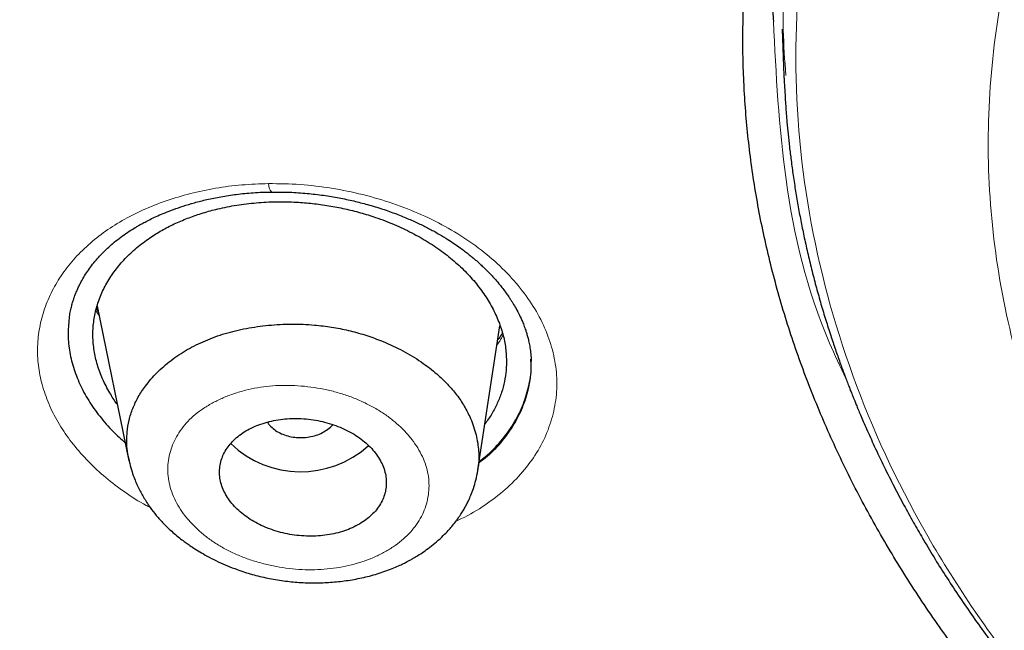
# Model space of a CAD drawing. Header units: millimetres. Extents: x 8 to 1170, y 12 to 886.
# Tile 259 of 656: x 739.94 to 750.58, y 818.82 to 825.42. Entities that reach past the tile are written whole.
import ezdxf

# ---------------------------------------------------------------- set-up
doc = ezdxf.new("R2010")
doc.units = ezdxf.units.MM

msp = doc.modelspace()

# ---------------------------------------------------------------- linework, layer by layer
at = {"color": 7, "linetype": 'Continuous', "lineweight": 30}
for p, q in [((748.183, 825.32), (748.202, 824.818)), ((740.777, 822.327), (741.118, 820.656)), ((744.894, 820.559), (745.132, 822.116))]:
    msp.add_line(p, q, dxfattribs=at)
at = {"color": 8, "linetype": 'Continuous', "lineweight": 0}
msp.add_line((740.798, 822.225), (740.764, 822.278), dxfattribs=at)
msp.add_arc((742.75, 823.643), 0.119, 175.8849, 223.2904, dxfattribs=at)
at = {"color": 7, "linetype": 'Continuous', "lineweight": 30}
msp.add_arc((742.977, 821.629), 1.092, 226.1666, 312.3101, dxfattribs=at)
for points, knots in [([(727.516, 798.627), (726.884, 799.037), (725.618, 799.856), (723.818, 801.16), (722.094, 802.517), (720.457, 803.927), (718.906, 805.389), (717.444, 806.897), (716.075, 808.451), (714.801, 810.047), (713.625, 811.682), (712.548, 813.354), (711.575, 815.059), (710.706, 816.794), (709.943, 818.556), (709.287, 820.341), (708.738, 822.146), (708.298, 823.968), (707.967, 825.803), (707.747, 827.647), (707.637, 829.499), (707.64, 831.353), (707.755, 833.207), (707.981, 835.057), (708.318, 836.899), (708.764, 838.731), (709.318, 840.548), (709.98, 842.348), (710.749, 844.127), (711.622, 845.882), (712.601, 847.609), (713.682, 849.304), (714.864, 850.965), (716.143, 852.59), (717.517, 854.174), (718.983, 855.715), (720.539, 857.211), (722.182, 858.658), (723.908, 860.053), (725.716, 861.394), (727.602, 862.678), (729.563, 863.903), (731.593, 865.066), (733.69, 866.166), (735.849, 867.201), (738.066, 868.169), (740.337, 869.068), (742.659, 869.896), (745.026, 870.651), (747.435, 871.331), (749.882, 871.935), (752.36, 872.464), (754.865, 872.915), (757.394, 873.289), (759.94, 873.584), (762.501, 873.8), (765.07, 873.941), (766.785, 873.967), (767.643, 873.98)], [0, 0, 0, 0, 0.017858, 0.035716, 0.053573, 0.07143, 0.089286, 0.107143, 0.124999, 0.142856, 0.160713, 0.178571, 0.196429, 0.214287, 0.232143, 0.25, 0.267856, 0.285712, 0.303568, 0.321425, 0.339282, 0.35714, 0.374998, 0.392856, 0.410713, 0.42857, 0.446428, 0.464285, 0.482142, 0.499999, 0.517857, 0.535714, 0.553571, 0.571428, 0.589285, 0.607142, 0.624999, 0.642856, 0.660713, 0.67857, 0.696427, 0.714284, 0.732141, 0.749999, 0.767857, 0.785715, 0.803573, 0.821432, 0.83929, 0.857149, 0.875005, 0.892861, 0.910716, 0.928572, 0.946428, 0.964284, 0.982141, 1, 1, 1, 1]), ([(767.65, 871.58), (767.046, 871.572), (765.838, 871.557), (764.027, 871.481), (762.219, 871.367), (760.414, 871.211), (758.611, 871.013), (756.815, 870.775), (755.08, 870.505), (753.411, 870.208), (751.81, 869.888), (750.225, 869.536), (748.658, 869.152), (747.109, 868.736), (745.522, 868.273), (743.903, 867.76), (742.257, 867.193), (740.639, 866.591), (739.051, 865.954), (737.492, 865.282), (735.959, 864.574), (734.496, 863.852), (733.102, 863.119), (731.78, 862.381), (730.489, 861.617), (729.229, 860.827), (728, 860.012), (726.768, 859.147), (725.538, 858.231), (724.316, 857.262), (723.137, 856.266), (722.001, 855.244), (720.907, 854.196), (719.854, 853.121), (718.873, 852.05), (717.961, 850.99), (717.12, 849.946), (716.323, 848.889), (715.57, 847.817), (714.86, 846.732), (714.175, 845.601), (713.519, 844.424), (712.899, 843.201), (712.331, 841.965), (711.818, 840.716), (711.357, 839.454), (710.949, 838.177), (710.604, 836.925), (710.32, 835.703), (710.091, 834.514), (709.911, 833.325), (709.779, 832.134), (709.695, 830.942), (709.658, 829.714), (709.672, 828.452), (709.744, 827.157), (709.873, 825.864), (710.059, 824.572), (710.302, 823.282), (710.601, 821.996), (710.946, 820.752), (711.33, 819.555), (711.747, 818.405), (712.209, 817.268), (712.716, 816.143), (713.269, 815.029), (713.884, 813.894), (714.567, 812.74), (715.323, 811.569), (716.13, 810.415), (716.99, 809.278), (717.903, 808.159), (718.865, 807.06), (719.845, 806.015), (720.834, 805.026), (721.83, 804.089), (722.862, 803.174), (723.931, 802.282), (725.036, 801.412), (726.211, 800.54), (727.459, 799.669), (728.784, 798.803), (730.149, 797.966), (731.554, 797.158), (733, 796.381), (734.481, 795.636), (735.949, 794.947), (737.396, 794.312), (738.82, 793.726), (740.267, 793.172), (741.735, 792.648), (743.225, 792.155), (744.785, 791.679), (746.413, 791.223), (748.109, 790.792), (749.823, 790.4), (751.555, 790.047), (753.305, 789.734), (755.069, 789.46), (756.794, 789.233), (758.475, 789.05), (760.112, 788.906), (761.754, 788.796), (763.402, 788.721), (765.056, 788.677), (766.161, 788.677), (766.714, 788.678)], [0, 0, 0, 0, 0.01003, 0.020054, 0.030083, 0.040124, 0.050187, 0.060282, 0.070362, 0.079553, 0.088711, 0.097842, 0.106955, 0.116055, 0.12515, 0.135215, 0.145244, 0.155247, 0.165233, 0.175211, 0.185191, 0.195231, 0.204429, 0.213609, 0.222777, 0.23194, 0.241107, 0.250284, 0.260264, 0.270231, 0.280194, 0.290164, 0.300149, 0.31016, 0.320251, 0.329484, 0.338685, 0.347862, 0.357022, 0.366175, 0.375328, 0.385279, 0.395221, 0.405163, 0.415118, 0.425096, 0.435106, 0.445185, 0.454404, 0.463594, 0.472765, 0.481925, 0.491084, 0.500249, 0.510205, 0.520158, 0.530119, 0.540101, 0.550114, 0.56017, 0.570237, 0.579425, 0.588586, 0.597726, 0.606856, 0.615983, 0.625115, 0.635087, 0.645061, 0.655045, 0.665052, 0.67509, 0.685171, 0.695207, 0.70436, 0.713496, 0.722621, 0.731743, 0.74087, 0.750008, 0.759978, 0.769956, 0.779952, 0.789974, 0.800033, 0.810138, 0.820182, 0.829338, 0.838477, 0.847605, 0.856731, 0.86586, 0.875, 0.885017, 0.895019, 0.905016, 0.915017, 0.92503, 0.935066, 0.945076, 0.954226, 0.963368, 0.97251, 0.981657, 0.990818, 1, 1, 1, 1]), ([(767.139, 811.341), (766.85, 811.342), (766.272, 811.344), (765.411, 811.381), (764.557, 811.443), (763.711, 811.532), (762.878, 811.648), (762.058, 811.79), (761.25, 811.956), (760.45, 812.149), (759.658, 812.368), (758.878, 812.612), (758.112, 812.882), (757.363, 813.176), (756.631, 813.495), (755.923, 813.835), (755.241, 814.195), (754.589, 814.571), (753.962, 814.968), (753.357, 815.385), (752.776, 815.823), (752.221, 816.284), (751.693, 816.764), (751.194, 817.262), (750.729, 817.774), (750.298, 818.295), (749.901, 818.826), (749.536, 819.37), (749.2, 819.93), (748.895, 820.503), (748.624, 821.089), (748.389, 821.681), (748.189, 822.281), (748.027, 822.885), (747.902, 823.49), (747.815, 824.093), (747.765, 824.697), (747.753, 825.305), (747.778, 825.917), (747.841, 826.531), (747.941, 827.142), (748.079, 827.749), (748.254, 828.349), (748.464, 828.941), (748.71, 829.526), (748.991, 830.108), (749.31, 830.689), (749.665, 831.264), (750.053, 831.829), (750.472, 832.378), (750.922, 832.911), (751.4, 833.424), (751.904, 833.919), (752.435, 834.394), (752.996, 834.854), (753.589, 835.3), (754.211, 835.73), (754.86, 836.142), (755.532, 836.532), (756.225, 836.899), (756.936, 837.242), (757.665, 837.562), (758.41, 837.858), (759.176, 838.132), (759.966, 838.386), (760.774, 838.617), (761.596, 838.824), (762.424, 839.003), (763.258, 839.156), (764.094, 839.281), (764.93, 839.378), (765.767, 839.448), (766.61, 839.494), (767.175, 839.502), (767.457, 839.506)], [0, 0, 0, 0, 0.014159, 0.028223, 0.042217, 0.056171, 0.07011, 0.083813, 0.097555, 0.111362, 0.125259, 0.139229, 0.153196, 0.167188, 0.181231, 0.195318, 0.209088, 0.222807, 0.2365, 0.250192, 0.264058, 0.277953, 0.291906, 0.305946, 0.319988, 0.333701, 0.347419, 0.361168, 0.374973, 0.389034, 0.403038, 0.417011, 0.430979, 0.445042, 0.458843, 0.472563, 0.486228, 0.499866, 0.513826, 0.527725, 0.54159, 0.55545, 0.569331, 0.583014, 0.596771, 0.610628, 0.62461, 0.638888, 0.65304, 0.667092, 0.681072, 0.695008, 0.708678, 0.722358, 0.736075, 0.749854, 0.763893, 0.77786, 0.791781, 0.805683, 0.819594, 0.833293, 0.847052, 0.860897, 0.874853, 0.88906, 0.903157, 0.91717, 0.931126, 0.945052, 0.958727, 0.972426, 0.986175, 1, 1, 1, 1]), ([(824.209, 830.38), (824.196, 829.879), (824.17, 828.877), (824.034, 827.376), (823.827, 825.877), (823.542, 824.382), (823.181, 822.89), (822.752, 821.434), (822.263, 820.018), (821.719, 818.645), (821.109, 817.286), (820.435, 815.942), (819.683, 814.591), (818.851, 813.236), (817.936, 811.88), (816.952, 810.547), (815.899, 809.237), (814.777, 807.951), (813.613, 806.716), (812.414, 805.534), (811.185, 804.406), (809.904, 803.31), (808.57, 802.244), (807.162, 801.194), (805.679, 800.163), (804.118, 799.153), (802.503, 798.183), (800.834, 797.251), (799.115, 796.361), (797.388, 795.532), (795.662, 794.765), (793.941, 794.057), (792.191, 793.392), (790.41, 792.772), (788.568, 792.185), (786.664, 791.635), (784.697, 791.127), (782.702, 790.669), (780.678, 790.262), (778.629, 789.908), (776.602, 789.612), (774.607, 789.373), (772.65, 789.189), (770.69, 789.053), (768.727, 788.966), (766.72, 788.928), (764.671, 788.942), (762.582, 789.011), (760.5, 789.136), (758.424, 789.316), (756.356, 789.552), (754.344, 789.836), (752.392, 790.164), (750.502, 790.532), (748.637, 790.946), (746.796, 791.406), (744.936, 791.923), (743.063, 792.501), (741.181, 793.142), (739.337, 793.832), (737.529, 794.572), (735.759, 795.36), (734.062, 796.18), (732.442, 797.025), (730.899, 797.891), (729.405, 798.792), (727.957, 799.729), (726.526, 800.724), (725.116, 801.777), (723.734, 802.889), (722.411, 804.037), (721.149, 805.22), (719.944, 806.44), (718.822, 807.67), (717.782, 808.906), (716.824, 810.139), (715.928, 811.394), (715.095, 812.67), (714.309, 813.993), (713.575, 815.362), (712.899, 816.775), (712.296, 818.204), (711.767, 819.648), (711.311, 821.11), (710.934, 822.562), (710.636, 823.999), (710.411, 825.414), (710.256, 826.835), (710.165, 828.261), (710.163, 829.214), (710.162, 829.691)], [0, 0, 0, 0, 0.011647, 0.023279, 0.034914, 0.046569, 0.058262, 0.069997, 0.081033, 0.092045, 0.103046, 0.114051, 0.125075, 0.136674, 0.148268, 0.159874, 0.171507, 0.183184, 0.194903, 0.205931, 0.216944, 0.227954, 0.238974, 0.250018, 0.2616, 0.2732, 0.284834, 0.296518, 0.308264, 0.319998, 0.330999, 0.341975, 0.352941, 0.363907, 0.374886, 0.386463, 0.398058, 0.409684, 0.421356, 0.433089, 0.444843, 0.455871, 0.466863, 0.477832, 0.488791, 0.499751, 0.51144, 0.523115, 0.53479, 0.54648, 0.558201, 0.569925, 0.580927, 0.591892, 0.602833, 0.61376, 0.624687, 0.6364, 0.648087, 0.659761, 0.671439, 0.683135, 0.694871, 0.705904, 0.716895, 0.727858, 0.738804, 0.749746, 0.761426, 0.773081, 0.784724, 0.796373, 0.808043, 0.819784, 0.830839, 0.841857, 0.852852, 0.863839, 0.87483, 0.886496, 0.898127, 0.909738, 0.921348, 0.932974, 0.944696, 0.955762, 0.96681, 0.977856, 0.988914, 1, 1, 1, 1]), ([(710.696, 827.989), (710.697, 827.963), (710.701, 827.907), (710.707, 827.825), (710.713, 827.737), (710.718, 827.644), (710.725, 827.533), (710.734, 827.404), (710.744, 827.257), (710.757, 827.098), (710.771, 826.926), (710.787, 826.741), (710.806, 826.546), (710.827, 826.345), (710.856, 826.077), (710.895, 825.749), (710.946, 825.365), (711.001, 824.992), (711.058, 824.632), (711.118, 824.282), (711.181, 823.94), (711.265, 823.506), (711.377, 822.98), (711.521, 822.361), (711.683, 821.729), (711.862, 821.084), (712.061, 820.427), (712.274, 819.773), (712.502, 819.122), (712.71, 818.568), (712.891, 818.108), (713.042, 817.738), (713.202, 817.36), (713.37, 816.976), (713.534, 816.614), (713.692, 816.276), (713.839, 815.969), (713.988, 815.668), (714.136, 815.375), (714.258, 815.138), (714.354, 814.957), (714.422, 814.829), (714.488, 814.706), (714.549, 814.592), (714.605, 814.491), (714.65, 814.408), (714.688, 814.341), (714.718, 814.286), (714.749, 814.232), (714.781, 814.175), (714.815, 814.113), (714.861, 814.033), (714.918, 813.933), (714.989, 813.809), (715.069, 813.673), (715.156, 813.525), (715.251, 813.365), (715.354, 813.193), (715.482, 812.985), (715.631, 812.745), (715.8, 812.478), (715.97, 812.215), (716.14, 811.958), (716.309, 811.705), (716.475, 811.461), (716.638, 811.227), (716.796, 811.002), (716.951, 810.786), (717.1, 810.58), (717.235, 810.398), (717.354, 810.238), (717.46, 810.098), (717.559, 809.967), (717.652, 809.845), (717.741, 809.73), (717.834, 809.61), (717.937, 809.479), (718.053, 809.332), (718.178, 809.176), (718.313, 809.009), (718.457, 808.833), (718.612, 808.646), (718.776, 808.45), (718.948, 808.247), (719.182, 807.975), (719.48, 807.635), (719.758, 807.327), (719.953, 807.114), (720.06, 806.998), (720.169, 806.882), (720.278, 806.765), (720.387, 806.65), (720.494, 806.538), (720.598, 806.429), (720.696, 806.328), (720.787, 806.234), (720.868, 806.151), (720.938, 806.08), (721, 806.016), (721.059, 805.957), (721.118, 805.898), (721.183, 805.832), (721.258, 805.758), (721.344, 805.672), (721.443, 805.575), (721.554, 805.466), (721.678, 805.346), (721.835, 805.194), (722.022, 805.015), (722.234, 804.816), (722.444, 804.62), (722.653, 804.429), (722.892, 804.212), (723.161, 803.971), (723.46, 803.709), (723.757, 803.452), (724.058, 803.198), (724.365, 802.942), (724.645, 802.712), (724.896, 802.51), (725.117, 802.334), (725.341, 802.157), (725.568, 801.98), (725.791, 801.809), (726.005, 801.646), (726.206, 801.495), (726.393, 801.356), (726.558, 801.234), (726.7, 801.13), (726.823, 801.041), (726.939, 800.957), (727.057, 800.873), (727.195, 800.774), (727.36, 800.657), (727.553, 800.522), (727.76, 800.379), (727.981, 800.227), (728.214, 800.068), (728.456, 799.906), (728.747, 799.714), (729.08, 799.496), (729.443, 799.264), (729.788, 799.047), (730.115, 798.845), (730.438, 798.647), (730.784, 798.44), (731.157, 798.22), (731.562, 797.985), (731.978, 797.749), (732.405, 797.511), (732.841, 797.273), (733.216, 797.072), (733.525, 796.91), (733.766, 796.784), (734.005, 796.661), (734.242, 796.54), (734.477, 796.422), (734.678, 796.322), (734.842, 796.241), (734.962, 796.183), (735.064, 796.133), (735.144, 796.094), (735.203, 796.065), (735.247, 796.044), (735.291, 796.023), (735.342, 795.998), (735.407, 795.967), (735.486, 795.929), (735.58, 795.885), (735.687, 795.834), (735.808, 795.777), (735.94, 795.715), (736.079, 795.65), (736.221, 795.584), (736.482, 795.464), (736.86, 795.294), (737.346, 795.079), (737.818, 794.875), (738.276, 794.681), (738.729, 794.494), (739.178, 794.312), (739.626, 794.135), (740.154, 793.93), (740.764, 793.701), (741.459, 793.448), (742.237, 793.175), (743.1, 792.885), (744.052, 792.58), (745.012, 792.288), (745.956, 792.017), (746.884, 791.764), (747.793, 791.529), (748.708, 791.305), (749.629, 791.093), (750.554, 790.893), (751.484, 790.704), (752.45, 790.52), (753.452, 790.344), (754.489, 790.176), (755.53, 790.023), (756.574, 789.884), (757.622, 789.759), (758.674, 789.648), (759.728, 789.551), (760.786, 789.469), (761.846, 789.402), (762.901, 789.349), (763.953, 789.311), (765, 789.287), (766.049, 789.278), (767.074, 789.282), (768.072, 789.299), (769.043, 789.327), (770.012, 789.368), (770.98, 789.421), (771.946, 789.485), (772.91, 789.562), (773.905, 789.653), (774.93, 789.761), (775.984, 789.886), (777.034, 790.026), (778.081, 790.179), (779.125, 790.347), (780.165, 790.529), (781.202, 790.726), (782.234, 790.936), (783.26, 791.16), (784.275, 791.397), (785.278, 791.645), (786.269, 791.906), (787.253, 792.179), (788.256, 792.473), (789.276, 792.79), (790.313, 793.129), (791.34, 793.482), (792.357, 793.85), (793.364, 794.233), (794.175, 794.556), (794.794, 794.812), (795.227, 794.994), (795.657, 795.179), (796.086, 795.366), (796.517, 795.558), (796.921, 795.742), (797.301, 795.918), (797.658, 796.086), (798.022, 796.26), (798.392, 796.44), (798.767, 796.625), (799.121, 796.803), (799.445, 796.968), (799.735, 797.118), (800.008, 797.261), (800.265, 797.397), (800.453, 797.498), (800.576, 797.565), (800.635, 797.597), (800.685, 797.624), (800.726, 797.646), (800.757, 797.663), (800.784, 797.678), (800.815, 797.695), (800.856, 797.717), (800.908, 797.745), (800.966, 797.778), (801.03, 797.812), (801.113, 797.858), (801.218, 797.917), (801.347, 797.989), (801.488, 798.068), (801.639, 798.153), (801.8, 798.245), (801.97, 798.342), (802.243, 798.5), (802.61, 798.715), (803.083, 798.998), (803.558, 799.288), (804.034, 799.586), (804.495, 799.88), (805.031, 800.229), (805.638, 800.637), (806.326, 801.113), (807.009, 801.602), (807.691, 802.108), (808.362, 802.621), (809.02, 803.143), (809.665, 803.673), (810.299, 804.211), (810.84, 804.687), (811.294, 805.097), (811.665, 805.44), (812.036, 805.79), (812.41, 806.151), (812.722, 806.459), (812.973, 806.711), (813.162, 806.904), (813.353, 807.099), (813.542, 807.297), (813.727, 807.491), (813.902, 807.678), (814.064, 807.853), (814.212, 808.014), (814.347, 808.162), (814.468, 808.296), (814.579, 808.422), (814.688, 808.544), (814.8, 808.671), (814.917, 808.805), (815.04, 808.948), (815.169, 809.098), (815.305, 809.258), (815.448, 809.428), (815.638, 809.656), (815.867, 809.937), (816.13, 810.265), (816.384, 810.588), (816.627, 810.905), (816.881, 811.242), (817.144, 811.599), (817.417, 811.979), (817.684, 812.361), (817.927, 812.716), (818.147, 813.046), (818.346, 813.351), (818.545, 813.663), (818.734, 813.965), (818.913, 814.258), (819.082, 814.54), (819.253, 814.831), (819.425, 815.13), (819.575, 815.397), (819.701, 815.626), (819.801, 815.81), (819.893, 815.981), (819.977, 816.141), (820.054, 816.288), (820.118, 816.413), (820.172, 816.518), (820.216, 816.604), (820.256, 816.683), (820.292, 816.755), (820.327, 816.825), (820.364, 816.9), (820.406, 816.986), (820.452, 817.08), (820.502, 817.182), (820.553, 817.289), (820.607, 817.402), (820.662, 817.518), (820.717, 817.635), (820.772, 817.754), (820.868, 817.963), (821.004, 818.267), (821.179, 818.67), (821.35, 819.078), (821.514, 819.487), (821.669, 819.886), (821.814, 820.275), (821.95, 820.655), (822.079, 821.028), (822.228, 821.479), (822.395, 822.011), (822.574, 822.625), (822.74, 823.241), (822.893, 823.858), (823.033, 824.476), (823.159, 825.092), (823.266, 825.676), (823.356, 826.223), (823.413, 826.611), (823.448, 826.873), (823.467, 827.015), (823.486, 827.167), (823.505, 827.331), (823.525, 827.507), (823.545, 827.693), (823.565, 827.891), (823.585, 828.101), (823.604, 828.321), (823.623, 828.554), (823.64, 828.797), (823.656, 829.048), (823.669, 829.304), (823.681, 829.565), (823.691, 829.837), (823.698, 830.119), (823.701, 830.311), (823.703, 830.408)], [0, 0, 0, 0, 0.000488, 0.001066, 0.001741, 0.002496, 0.003291, 0.00439, 0.005557, 0.006789, 0.008184, 0.009655, 0.011202, 0.01282, 0.014437, 0.017594, 0.020657, 0.023626, 0.026502, 0.029284, 0.032003, 0.03472, 0.039702, 0.044684, 0.049665, 0.055002, 0.06034, 0.065677, 0.071014, 0.076351, 0.079353, 0.082419, 0.085553, 0.088756, 0.092028, 0.094647, 0.097245, 0.099785, 0.102267, 0.104691, 0.105802, 0.106901, 0.107971, 0.108943, 0.109807, 0.110563, 0.111081, 0.111533, 0.111981, 0.11247, 0.113, 0.113571, 0.11453, 0.115596, 0.116767, 0.118045, 0.119429, 0.12092, 0.122518, 0.124862, 0.127203, 0.129509, 0.13178, 0.134016, 0.136216, 0.138258, 0.140268, 0.142225, 0.14407, 0.145798, 0.147149, 0.148419, 0.149607, 0.150714, 0.151739, 0.152738, 0.153997, 0.155343, 0.156779, 0.158303, 0.159946, 0.161682, 0.163509, 0.165417, 0.167347, 0.171167, 0.17503, 0.176141, 0.177256, 0.178373, 0.179494, 0.180617, 0.181722, 0.182744, 0.183765, 0.184678, 0.185485, 0.186184, 0.186776, 0.187343, 0.187918, 0.188536, 0.189264, 0.190115, 0.191072, 0.192148, 0.193344, 0.194659, 0.196685, 0.198693, 0.200669, 0.202611, 0.20452, 0.2073, 0.210007, 0.212647, 0.215304, 0.218006, 0.220753, 0.222625, 0.224516, 0.226429, 0.228362, 0.230283, 0.232063, 0.233729, 0.235282, 0.236721, 0.237791, 0.238789, 0.239714, 0.240647, 0.241652, 0.243077, 0.244626, 0.246299, 0.24804, 0.249898, 0.251833, 0.253748, 0.256705, 0.259599, 0.26213, 0.264609, 0.267036, 0.269446, 0.272372, 0.27536, 0.27841, 0.281522, 0.284695, 0.287848, 0.289583, 0.291297, 0.292988, 0.294657, 0.296304, 0.297923, 0.298886, 0.299722, 0.300431, 0.301013, 0.301382, 0.30167, 0.301932, 0.302283, 0.302735, 0.303282, 0.303926, 0.304665, 0.305499, 0.306412, 0.307389, 0.308363, 0.309331, 0.312733, 0.316054, 0.319179, 0.32223, 0.325225, 0.32819, 0.331125, 0.33403, 0.338535, 0.343002, 0.347469, 0.353452, 0.359437, 0.365426, 0.371418, 0.376966, 0.382514, 0.388061, 0.39361, 0.399158, 0.404705, 0.410253, 0.416353, 0.42245, 0.42854, 0.434625, 0.440712, 0.446799, 0.452889, 0.458978, 0.465068, 0.471159, 0.477144, 0.483133, 0.489133, 0.495145, 0.500701, 0.506249, 0.511791, 0.517329, 0.522866, 0.528403, 0.53394, 0.540029, 0.546117, 0.552204, 0.558288, 0.564379, 0.570476, 0.576576, 0.582677, 0.58878, 0.594881, 0.600875, 0.606869, 0.612862, 0.618855, 0.625324, 0.631788, 0.638249, 0.644709, 0.651169, 0.65763, 0.660472, 0.663314, 0.666156, 0.668999, 0.671847, 0.674767, 0.677126, 0.679542, 0.682016, 0.684547, 0.687138, 0.689745, 0.691872, 0.693892, 0.695806, 0.697613, 0.699313, 0.6998, 0.70022, 0.700574, 0.700862, 0.701084, 0.701245, 0.701442, 0.70174, 0.702119, 0.702541, 0.702992, 0.703474, 0.704322, 0.705249, 0.706256, 0.707343, 0.70851, 0.709756, 0.711024, 0.714452, 0.717788, 0.72147, 0.725034, 0.728501, 0.73194, 0.737296, 0.742592, 0.748129, 0.753666, 0.759204, 0.764742, 0.770281, 0.775821, 0.781361, 0.784773, 0.788186, 0.791619, 0.795149, 0.798786, 0.800611, 0.802462, 0.804339, 0.806242, 0.80812, 0.809887, 0.811542, 0.813083, 0.814444, 0.815702, 0.816858, 0.817946, 0.819118, 0.820392, 0.821685, 0.823069, 0.824542, 0.826106, 0.827759, 0.830798, 0.833774, 0.836686, 0.839533, 0.842315, 0.845704, 0.849058, 0.852412, 0.855765, 0.8584, 0.861034, 0.863715, 0.866488, 0.868845, 0.871264, 0.873746, 0.876293, 0.878903, 0.880556, 0.882105, 0.883551, 0.884893, 0.886131, 0.887265, 0.888048, 0.888771, 0.889431, 0.890028, 0.890573, 0.891188, 0.891905, 0.892724, 0.893546, 0.894449, 0.895404, 0.896369, 0.897344, 0.898329, 0.899323, 0.90255, 0.905876, 0.90928, 0.912637, 0.915923, 0.91908, 0.922167, 0.925186, 0.928182, 0.933133, 0.93808, 0.943026, 0.947971, 0.952916, 0.957858, 0.962729, 0.966856, 0.970915, 0.971971, 0.973092, 0.974302, 0.975603, 0.976992, 0.978472, 0.980041, 0.9817, 0.98345, 0.98529, 0.98722, 0.989241, 0.99123, 0.9933, 0.995451, 0.997685, 1, 1, 1, 1]), ([(748.461, 828.006), (748.393, 827.78), (748.143, 826.96), (748.032, 826.08), (748.086, 825.44), (748.089, 825.405)], [0, 0, 0, 0, 0.2647404, 0.9593669, 1, 1, 1, 1]), ([(748.202, 824.824), (748.202, 824.808), (748.204, 824.772), (748.208, 824.715), (748.212, 824.649), (748.216, 824.574), (748.221, 824.492), (748.227, 824.405), (748.236, 824.303), (748.247, 824.184), (748.262, 824.047), (748.28, 823.897), (748.302, 823.737), (748.328, 823.569), (748.356, 823.4), (748.388, 823.233), (748.423, 823.061), (748.463, 822.885), (748.506, 822.704), (748.553, 822.526), (748.602, 822.35), (748.654, 822.179), (748.706, 822.015), (748.757, 821.862), (748.799, 821.743), (748.832, 821.653), (748.855, 821.59), (748.878, 821.53), (748.899, 821.474), (748.918, 821.425), (748.934, 821.385), (748.946, 821.356), (748.956, 821.329), (748.969, 821.299), (748.985, 821.258), (749.006, 821.208), (749.031, 821.147), (749.062, 821.076), (749.097, 820.996), (749.137, 820.907), (749.199, 820.77), (749.284, 820.593), (749.39, 820.381), (749.496, 820.181), (749.598, 819.995), (749.706, 819.808), (749.822, 819.614), (749.95, 819.41), (750.086, 819.202), (750.23, 818.992), (750.383, 818.778), (750.549, 818.556), (750.689, 818.376), (750.8, 818.239), (750.875, 818.147), (750.953, 818.055), (751.032, 817.961), (751.114, 817.866), (751.196, 817.773), (751.274, 817.687), (751.346, 817.607), (751.413, 817.536), (751.472, 817.473), (751.523, 817.419), (751.566, 817.374), (751.603, 817.335), (751.641, 817.296), (751.687, 817.249), (751.743, 817.192), (751.81, 817.125), (751.889, 817.048), (751.979, 816.96), (752.079, 816.865), (752.187, 816.764), (752.299, 816.661), (752.414, 816.558), (752.53, 816.456), (752.666, 816.338), (752.824, 816.205), (753.004, 816.058), (753.186, 815.913), (753.372, 815.77), (753.558, 815.63), (753.735, 815.501), (753.899, 815.385), (754.047, 815.282), (754.186, 815.189), (754.313, 815.103), (754.431, 815.027), (754.55, 814.95), (754.679, 814.868), (754.829, 814.776), (754.995, 814.675), (755.171, 814.571), (755.355, 814.465), (755.544, 814.359), (755.739, 814.253), (755.934, 814.149), (756.128, 814.049), (756.32, 813.952), (756.511, 813.859), (756.749, 813.745), (757.035, 813.614), (757.37, 813.467), (757.71, 813.324), (758.056, 813.187), (758.409, 813.053), (758.768, 812.924), (759.139, 812.797), (759.485, 812.687), (759.716, 812.615), (759.819, 812.586), (759.826, 812.583)], [0, 0, 0, 0, 0.002412, 0.005307, 0.009562, 0.014447, 0.019659, 0.025195, 0.031057, 0.039224, 0.047948, 0.057229, 0.06779, 0.078683, 0.089491, 0.100211, 0.110842, 0.122598, 0.134239, 0.145763, 0.157166, 0.168447, 0.179218, 0.189211, 0.198428, 0.202761, 0.206899, 0.210843, 0.214593, 0.217955, 0.220548, 0.222432, 0.223852, 0.225814, 0.228485, 0.231832, 0.235856, 0.240557, 0.245934, 0.251986, 0.258261, 0.273382, 0.287698, 0.30121, 0.313918, 0.325821, 0.339743, 0.353986, 0.368547, 0.383422, 0.398678, 0.414688, 0.431498, 0.438181, 0.444982, 0.451899, 0.458931, 0.466078, 0.473257, 0.479896, 0.485884, 0.491462, 0.49633, 0.50049, 0.503945, 0.506735, 0.509481, 0.51322, 0.517633, 0.5229, 0.52902, 0.535994, 0.543822, 0.551981, 0.560433, 0.56888, 0.577321, 0.585757, 0.598304, 0.610844, 0.623381, 0.635915, 0.64845, 0.660556, 0.670791, 0.680288, 0.689047, 0.697073, 0.704368, 0.710975, 0.71914, 0.728231, 0.738247, 0.749184, 0.759729, 0.770985, 0.782346, 0.793533, 0.804549, 0.815397, 0.826077, 0.836592, 0.854974, 0.873005, 0.891145, 0.909425, 0.927836, 0.946368, 0.965189, 0.984647, 0.998904, 1, 1, 1, 1]), ([(740.478, 822.216), (740.481, 822.236), (740.488, 822.275), (740.501, 822.328), (740.513, 822.374), (740.525, 822.41), (740.536, 822.439), (740.544, 822.461), (740.552, 822.48), (740.56, 822.499), (740.568, 822.518), (740.578, 822.539), (740.595, 822.574), (740.622, 822.624), (740.674, 822.708), (740.749, 822.81), (740.855, 822.925), (740.958, 823.017), (741.049, 823.086), (741.12, 823.135), (741.178, 823.171), (741.224, 823.198), (741.263, 823.22), (741.31, 823.245), (741.367, 823.274), (741.435, 823.306), (741.514, 823.339), (741.606, 823.375), (741.711, 823.411), (741.831, 823.447), (741.967, 823.481), (742.118, 823.512), (742.285, 823.537), (742.468, 823.556), (742.597, 823.56), (742.663, 823.561)], [0, 0, 0, 0, 0.030027, 0.056104, 0.078229, 0.0964, 0.11012, 0.120191, 0.128267, 0.136998, 0.146419, 0.156531, 0.167337, 0.199481, 0.231725, 0.296457, 0.360479, 0.422564, 0.456884, 0.489086, 0.516805, 0.531023, 0.545037, 0.563201, 0.585855, 0.610358, 0.638598, 0.670587, 0.706335, 0.745852, 0.789138, 0.836195, 0.88702, 0.941615, 1, 1, 1, 1]), ([(742.663, 823.561), (742.729, 823.561), (742.856, 823.561), (743.044, 823.547), (743.222, 823.527), (743.391, 823.499), (743.549, 823.466), (743.706, 823.425), (743.86, 823.379), (744.009, 823.326), (744.144, 823.271), (744.264, 823.217), (744.375, 823.161), (744.475, 823.106), (744.564, 823.052), (744.638, 823.003), (744.698, 822.961), (744.748, 822.924), (744.79, 822.891), (744.827, 822.861), (744.861, 822.833), (744.892, 822.806), (744.925, 822.776), (744.962, 822.741), (745.003, 822.7), (745.046, 822.656), (745.086, 822.611), (745.121, 822.57), (745.156, 822.526), (745.189, 822.482), (745.219, 822.44), (745.243, 822.405), (745.268, 822.365), (745.299, 822.314), (745.335, 822.247), (745.361, 822.19), (745.38, 822.147), (745.39, 822.121), (745.4, 822.093), (745.411, 822.064), (745.422, 822.029), (745.434, 821.986), (745.446, 821.935), (745.458, 821.875), (745.467, 821.806), (745.469, 821.758), (745.47, 821.732)], [0, 0, 0, 0, 0.04621, 0.090329, 0.132406, 0.172478, 0.210572, 0.246706, 0.287502, 0.325522, 0.360782, 0.393297, 0.423071, 0.453163, 0.47972, 0.502736, 0.522238, 0.538316, 0.552355, 0.565314, 0.577199, 0.588638, 0.599875, 0.614291, 0.631876, 0.650466, 0.667938, 0.684296, 0.699543, 0.718583, 0.734574, 0.747356, 0.758878, 0.779832, 0.805056, 0.834188, 0.84364, 0.853422, 0.863533, 0.873982, 0.886519, 0.902459, 0.921785, 0.944488, 0.97056, 1, 1, 1, 1]), ([(740.993, 821.27), (740.992, 821.271), (740.962, 821.309), (740.907, 821.399), (740.833, 821.539), (740.777, 821.692), (740.741, 821.847), (740.728, 822.001), (740.736, 822.155), (740.766, 822.306), (740.817, 822.453), (740.889, 822.595), (740.981, 822.731), (741.091, 822.857), (741.218, 822.974), (741.353, 823.073), (741.49, 823.156), (741.626, 823.225), (741.77, 823.285), (741.922, 823.337), (742.093, 823.383), (742.285, 823.421), (742.497, 823.447), (742.713, 823.458), (742.917, 823.454), (743.106, 823.438), (743.281, 823.414), (743.454, 823.381), (743.623, 823.339), (743.803, 823.283), (743.99, 823.211), (744.18, 823.122), (744.358, 823.021), (744.523, 822.908), (744.673, 822.786), (744.806, 822.655), (744.921, 822.516), (745.019, 822.37), (745.097, 822.219), (745.155, 822.066), (745.191, 821.911), (745.204, 821.767), (745.2, 821.633), (745.182, 821.512), (745.151, 821.393), (745.105, 821.276), (745.047, 821.162), (744.996, 821.09), (744.97, 821.054)], [0, 0, 0, 0, 0.00047, 0.019611, 0.04387, 0.067812, 0.091678, 0.115707, 0.139689, 0.163547, 0.187518, 0.211836, 0.236075, 0.260017, 0.283892, 0.307934, 0.327148, 0.346246, 0.365349, 0.384576, 0.404044, 0.427956, 0.45204, 0.476138, 0.500089, 0.519248, 0.538477, 0.557814, 0.577011, 0.596146, 0.620433, 0.644385, 0.668236, 0.692225, 0.71624, 0.740106, 0.764059, 0.788334, 0.812612, 0.836563, 0.860421, 0.884426, 0.90365, 0.922751, 0.941851, 0.961073, 0.980538, 1, 1, 1, 1]), ([(740.789, 822.267), (740.788, 822.269), (740.78, 822.28), (740.773, 822.291), (740.768, 822.299)], [0, 0, 0, 0, 0.205597, 1, 1, 1, 1]), ([(740.476, 822.217), (740.47, 822.156), (740.457, 822.035), (740.473, 821.851), (740.516, 821.666), (740.586, 821.484), (740.681, 821.306), (740.803, 821.134), (740.934, 820.982), (741.035, 820.892), (741.078, 820.853)], [0, 0, 0, 0, 0.127973, 0.255966, 0.384955, 0.514082, 0.642211, 0.770775, 0.901191, 1, 1, 1, 1]), ([(741.298, 821.462), (741.338, 821.512), (741.419, 821.611), (741.573, 821.743), (741.748, 821.86), (741.944, 821.957), (742.159, 822.035), (742.389, 822.09), (742.63, 822.124), (742.878, 822.137), (743.106, 822.127), (743.312, 822.102), (743.494, 822.067), (743.671, 822.018), (743.861, 821.95), (744.059, 821.86), (744.259, 821.743), (744.422, 821.621), (744.553, 821.5), (744.655, 821.384), (744.74, 821.261), (744.815, 821.119), (744.873, 820.959), (744.904, 820.781), (744.907, 820.644), (744.893, 820.568), (744.89, 820.55)], [0, 0, 0, 0, 0.04693, 0.093803, 0.140513, 0.186972, 0.233382, 0.280122, 0.327094, 0.374131, 0.421056, 0.456104, 0.491022, 0.526043, 0.561206, 0.608254, 0.655415, 0.702589, 0.737957, 0.773308, 0.808664, 0.84405, 0.891263, 0.938484, 0.985648, 1, 1, 1, 1]), ([(745.158, 822.036), (745.158, 822.035), (745.147, 822.016), (745.13, 821.991), (745.112, 821.968), (745.109, 821.964)], [0, 0, 0, 0, 0.012107, 0.819994, 1, 1, 1, 1]), ([(744.908, 820.648), (744.93, 820.665), (745.019, 820.731), (745.145, 820.865), (745.281, 821.049), (745.382, 821.246), (745.445, 821.453), (745.475, 821.624), (745.468, 821.726), (745.466, 821.755)], [0, 0, 0, 0, 0.057973, 0.231775, 0.406042, 0.579305, 0.754132, 0.928551, 1, 1, 1, 1]), ([(741.122, 820.674), (741.114, 820.712), (741.094, 820.809), (741.097, 820.95), (741.119, 821.095), (741.16, 821.223), (741.218, 821.346), (741.271, 821.424), (741.298, 821.462)], [0, 0, 0, 0, 0.1389787, 0.3542938, 0.5157495, 0.6771541, 0.8385367, 1, 1, 1, 1]), ([(742.433, 820.022), (742.458, 820.007), (742.51, 819.976), (742.595, 819.936), (742.688, 819.902), (742.785, 819.874), (742.886, 819.855), (742.988, 819.843), (743.09, 819.839), (743.19, 819.844), (743.289, 819.856), (743.383, 819.877), (743.473, 819.905), (743.556, 819.94), (743.632, 819.982), (743.701, 820.03), (743.76, 820.083), (743.81, 820.141), (743.85, 820.204), (743.88, 820.27), (743.898, 820.338), (743.905, 820.409), (743.901, 820.48), (743.886, 820.551), (743.859, 820.621), (743.822, 820.69), (743.774, 820.756), (743.717, 820.819), (743.65, 820.877), (743.575, 820.93), (743.493, 820.978), (743.404, 821.019), (743.31, 821.053), (743.212, 821.08), (743.112, 821.099), (743.01, 821.111), (742.908, 821.114), (742.807, 821.109), (742.709, 821.096), (742.615, 821.075), (742.525, 821.046), (742.442, 821.011), (742.367, 820.969), (742.299, 820.92), (742.24, 820.866), (742.19, 820.808), (742.151, 820.745), (742.123, 820.679), (742.105, 820.61), (742.099, 820.54), (742.103, 820.469), (742.119, 820.398), (742.146, 820.328), (742.184, 820.259), (742.232, 820.193), (742.29, 820.132), (742.356, 820.074), (742.407, 820.039), (742.433, 820.022)], [0, 0, 0, 0, 0.0170885, 0.0341771, 0.0522156, 0.0703124, 0.0883513, 0.1063886, 0.1244834, 0.1425208, 0.1604874, 0.1785108, 0.1964773, 0.2143357, 0.2322501, 0.2501081, 0.2678678, 0.2856832, 0.3034424, 0.3211551, 0.3389238, 0.3566361, 0.3743741, 0.3921688, 0.4099067, 0.4277321, 0.4456151, 0.4634407, 0.4813778, 0.499373, 0.5173106, 0.535334, 0.5534158, 0.5714397, 0.5894856, 0.6075893, 0.6256354, 0.6436303, 0.6616821, 0.6796769, 0.6975705, 0.7155204, 0.7334136, 0.7512002, 0.7690425, 0.7868286, 0.8045484, 0.8223241, 0.8400435, 0.8577656, 0.8755442, 0.8932661, 0.9110375, 0.9288659, 0.9466375, 0.9644059, 0.9822311, 1, 1, 1, 1]), ([(742.618, 821.074), (742.618, 821.074), (742.626, 821.056), (742.655, 821.024), (742.705, 820.981), (742.767, 820.947), (742.838, 820.922), (742.914, 820.908), (742.992, 820.903), (743.044, 820.91), (743.07, 820.913)], [0, 0, 0, 0, 0.00124, 0.143944, 0.286647, 0.429296, 0.571944, 0.714648, 0.857351, 1, 1, 1, 1]), ([(743.07, 820.913), (743.095, 820.918), (743.146, 820.929), (743.214, 820.959), (743.273, 820.996), (743.31, 821.027), (743.323, 821.045), (743.324, 821.047)], [0, 0, 0, 0, 0.244479, 0.489052, 0.733626, 0.978105, 1, 1, 1, 1]), ([(741.118, 820.677), (741.125, 820.644), (741.139, 820.582), (741.166, 820.5), (741.192, 820.432), (741.219, 820.372), (741.247, 820.316), (741.278, 820.261), (741.312, 820.207), (741.357, 820.14), (741.417, 820.063), (741.494, 819.977), (741.57, 819.904), (741.637, 819.846), (741.69, 819.804), (741.738, 819.769), (741.785, 819.736), (741.838, 819.7), (741.908, 819.657), (741.992, 819.611), (742.086, 819.564), (742.186, 819.519), (742.308, 819.472), (742.452, 819.425), (742.62, 819.385), (742.79, 819.356), (742.962, 819.339), (743.132, 819.334), (743.302, 819.34), (743.472, 819.358), (743.611, 819.383), (743.723, 819.409), (743.806, 819.433), (743.888, 819.46), (743.964, 819.489), (744.031, 819.517), (744.085, 819.543), (744.126, 819.563), (744.161, 819.582), (744.2, 819.604), (744.249, 819.634), (744.308, 819.672), (744.376, 819.721), (744.448, 819.78), (744.516, 819.842), (744.569, 819.897), (744.614, 819.948), (744.654, 819.998), (744.691, 820.05), (744.723, 820.099), (744.748, 820.141), (744.771, 820.182), (744.794, 820.228), (744.82, 820.287), (744.848, 820.362), (744.874, 820.451), (744.886, 820.516), (744.892, 820.551)], [0, 0, 0, 0, 0.020947, 0.039363, 0.055434, 0.070126, 0.083771, 0.096519, 0.109865, 0.124209, 0.147241, 0.171873, 0.196855, 0.21165, 0.225599, 0.23729, 0.246722, 0.259791, 0.275952, 0.295272, 0.316359, 0.337617, 0.359035, 0.391443, 0.424141, 0.456693, 0.489053, 0.521245, 0.553284, 0.585685, 0.618819, 0.635671, 0.652714, 0.669953, 0.68719, 0.702222, 0.714445, 0.723846, 0.730517, 0.739285, 0.751426, 0.766883, 0.784638, 0.804469, 0.824929, 0.841134, 0.853798, 0.868244, 0.882419, 0.894999, 0.905975, 0.914359, 0.925261, 0.939274, 0.956403, 0.976648, 1, 1, 1, 1])]:
    msp.add_open_spline(points, degree=3, knots=knots, dxfattribs=at)
at = {"color": 8, "linetype": 'Continuous', "lineweight": 0}
for points, knots in [([(748.223, 824.819), (748.211, 824.983), (748.167, 825.6), (748.282, 826.674), (748.567, 828.02), (749.044, 829.335), (749.693, 830.609), (750.512, 831.836), (751.493, 833.003), (752.624, 834.093), (753.896, 835.1), (755.3, 836.016), (756.817, 836.83), (758.435, 837.534), (760.138, 838.12), (761.909, 838.586), (763.728, 838.923), (765.582, 839.138), (766.829, 839.17), (767.454, 839.187)], [0, 0, 0, 0, 0.022354, 0.083896, 0.145364, 0.206519, 0.267341, 0.32852, 0.389822, 0.450722, 0.511619, 0.57292, 0.634101, 0.694922, 0.756069, 0.817271, 0.878091, 0.938883, 1, 1, 1, 1]), ([(767.457, 838.921), (766.63, 838.893), (764.976, 838.837), (762.53, 838.459), (760.169, 837.874), (757.926, 837.066), (755.847, 836.059), (753.963, 834.865), (752.31, 833.507), (750.908, 832.009), (749.786, 830.392), (748.97, 828.685), (748.462, 826.921), (748.276, 825.124), (748.424, 823.329), (748.896, 821.569), (749.676, 819.875), (750.764, 818.276), (752.132, 816.796), (753.757, 815.457), (755.619, 814.292), (757.662, 813.302), (759.151, 812.817), (759.889, 812.576)], [0, 0, 0, 0, 0.047588, 0.095149, 0.142941, 0.190344, 0.238144, 0.285719, 0.333204, 0.380902, 0.428612, 0.476282, 0.523984, 0.571757, 0.61962, 0.667442, 0.715012, 0.762559, 0.81026, 0.857774, 0.905412, 0.953161, 1, 1, 1, 1]), ([(767.189, 812.095), (766.639, 812.103), (765.54, 812.119), (763.904, 812.291), (762.296, 812.568), (760.734, 812.96), (759.237, 813.462), (757.817, 814.068), (756.488, 814.773), (755.263, 815.568), (754.158, 816.449), (753.177, 817.404), (752.331, 818.425), (751.63, 819.501), (751.083, 820.626), (750.69, 821.787), (750.454, 822.975), (750.383, 824.177), (750.48, 825.378), (750.739, 826.567), (751.156, 827.733), (751.727, 828.867), (752.452, 829.956), (753.321, 830.989), (754.323, 831.957), (755.447, 832.85), (756.687, 833.662), (758.032, 834.385), (759.465, 835.008), (760.972, 835.529), (762.543, 835.942), (764.16, 836.24), (765.806, 836.433), (766.911, 836.463), (767.464, 836.478)], [0, 0, 0, 0, 0.0310639, 0.062067, 0.0933557, 0.1247041, 0.1558105, 0.1870197, 0.2183995, 0.2496273, 0.2807871, 0.3120592, 0.343336, 0.3745151, 0.4057057, 0.4370308, 0.468425, 0.499833, 0.5311921, 0.5624933, 0.5937711, 0.6250549, 0.6563604, 0.6876635, 0.7189157, 0.7500585, 0.7812448, 0.8126208, 0.8438771, 0.8749653, 0.9062748, 0.9376278, 0.9687729, 1, 1, 1, 1]), ([(710.889, 829.561), (710.891, 829.064), (710.895, 828.069), (710.997, 826.579), (711.17, 825.093), (711.422, 823.611), (711.749, 822.135), (712.142, 820.701), (712.595, 819.312), (713.101, 817.967), (713.672, 816.638), (714.307, 815.324), (715.017, 814.003), (715.808, 812.677), (716.682, 811.35), (717.627, 810.045), (718.641, 808.762), (719.724, 807.503), (720.848, 806.297), (722.006, 805.146), (723.191, 804.051), (724.427, 802.988), (725.714, 801.956), (727.078, 800.938), (728.522, 799.937), (730.046, 798.955), (731.623, 798.014), (733.253, 797.112), (734.931, 796.255), (736.614, 795.46), (738.296, 794.726), (739.975, 794.05), (741.686, 793.417), (743.429, 792.826), (745.239, 792.268), (747.113, 791.747), (749.052, 791.266), (751.018, 790.837), (753.011, 790.459), (755.027, 790.134), (757.019, 789.868), (758.98, 789.658), (760.906, 789.5), (762.838, 789.39), (764.775, 789.329), (766.755, 789.316), (768.775, 789.355), (770.832, 789.448), (772.884, 789.596), (774.931, 789.799), (776.974, 790.056), (778.969, 790.36), (780.911, 790.709), (782.794, 791.097), (784.654, 791.53), (786.49, 792.009), (788.339, 792.543), (790.196, 793.136), (792.057, 793.788), (793.882, 794.488), (795.673, 795.235), (797.432, 796.032), (799.124, 796.86), (800.747, 797.715), (802.294, 798.591), (803.794, 799.501), (805.249, 800.447), (806.686, 801.447), (808.101, 802.503), (809.488, 803.616), (810.817, 804.765), (812.09, 805.948), (813.306, 807.167), (814.441, 808.395), (815.495, 809.626), (816.468, 810.853), (817.38, 812.1), (818.23, 813.367), (819.037, 814.682), (819.794, 816.045), (820.496, 817.455), (821.126, 818.881), (821.683, 820.324), (822.168, 821.783), (822.571, 823.226), (822.897, 824.647), (823.149, 826.042), (823.332, 827.439), (823.453, 828.84), (823.476, 829.774), (823.488, 830.242)], [0, 0, 0, 0, 0.0117137, 0.0234149, 0.0351216, 0.0468522, 0.0586247, 0.070364, 0.0813631, 0.0923367, 0.1032992, 0.1142649, 0.1252481, 0.1368316, 0.148424, 0.1600419, 0.1717018, 0.1834199, 0.1951477, 0.206154, 0.2171342, 0.2281014, 0.2390684, 0.2500482, 0.2616874, 0.2733323, 0.2849979, 0.2966994, 0.3084517, 0.3201468, 0.3311024, 0.3420458, 0.3529893, 0.3639449, 0.3749251, 0.3865672, 0.398212, 0.409874, 0.4215681, 0.4333088, 0.4450345, 0.4560332, 0.4670091, 0.4779743, 0.4889413, 0.4999221, 0.5115701, 0.5232038, 0.5348379, 0.5464871, 0.5581659, 0.5699121, 0.5809668, 0.5919838, 0.6029753, 0.6139537, 0.6249313, 0.6365724, 0.6481884, 0.6597941, 0.6714039, 0.6830322, 0.6947667, 0.7058318, 0.7168559, 0.7278515, 0.7388313, 0.7498078, 0.7614587, 0.7730925, 0.7847248, 0.7963708, 0.8080459, 0.8197857, 0.8308292, 0.8418316, 0.8528066, 0.8637681, 0.8747299, 0.8864319, 0.8981149, 0.9097963, 0.9214933, 0.9332235, 0.9449736, 0.9560095, 0.967015, 0.9780052, 0.9889952, 1, 1, 1, 1]), ([(748.089, 825.405), (748.117, 824.835), (748.176, 823.664), (748.48, 822.366), (748.812, 821.672), (748.872, 821.544)], [0, 0, 0, 0, 0.435909, 0.896245, 1, 1, 1, 1]), ([(741.35, 820.151), (741.336, 820.159), (741.239, 820.207), (741.076, 820.314), (740.865, 820.472), (740.679, 820.646), (740.516, 820.83), (740.379, 821.022), (740.272, 821.222), (740.193, 821.426), (740.144, 821.634), (740.127, 821.841), (740.142, 822.047), (740.188, 822.249), (740.263, 822.446), (740.367, 822.633), (740.498, 822.809), (740.657, 822.972), (740.839, 823.122), (741.045, 823.255), (741.272, 823.371), (741.52, 823.468), (741.782, 823.547), (742.056, 823.605), (742.34, 823.642), (742.534, 823.649), (742.631, 823.652)], [0, 0, 0, 0, 0.0075115, 0.0503539, 0.0932662, 0.1367426, 0.1802114, 0.2231325, 0.2659817, 0.3092373, 0.3522758, 0.3950115, 0.4379514, 0.4815953, 0.5250794, 0.5680213, 0.6108904, 0.6541583, 0.6972565, 0.7400519, 0.7830317, 0.8266766, 0.8703973, 0.9135384, 0.9565785, 1, 1, 1, 1]), ([(742.631, 823.652), (742.745, 823.65), (742.971, 823.648), (743.314, 823.606), (743.65, 823.537), (743.977, 823.441), (744.287, 823.319), (744.577, 823.173), (744.844, 823.004), (745.082, 822.814), (745.288, 822.606), (745.46, 822.384), (745.594, 822.153), (745.688, 821.914), (745.742, 821.672), (745.753, 821.43), (745.72, 821.191), (745.647, 820.959), (745.534, 820.738), (745.382, 820.532), (745.196, 820.342), (744.972, 820.174), (744.79, 820.061), (744.677, 820.012), (744.657, 820.003)], [0, 0, 0, 0, 0.0470317, 0.0939939, 0.1415866, 0.1888195, 0.2356329, 0.2827238, 0.3296902, 0.3765961, 0.42418, 0.4716503, 0.5185499, 0.5655815, 0.6128564, 0.6597176, 0.7069075, 0.7543163, 0.8012394, 0.8483745, 0.8955954, 0.9424889, 0.9897797, 1, 1, 1, 1]), ([(745.163, 822.014), (745.153, 821.993), (745.136, 821.957), (745.111, 821.924), (745.101, 821.911)], [0, 0, 0, 0, 0.611368, 1, 1, 1, 1]), ([(744.906, 820.635), (744.929, 820.651), (745.019, 820.716), (745.145, 820.849), (745.28, 821.031), (745.38, 821.226), (745.44, 821.414), (745.469, 821.584), (745.469, 821.686), (745.469, 821.734)], [0, 0, 0, 0, 0.05938, 0.232415, 0.405624, 0.579129, 0.752795, 0.883091, 1, 1, 1, 1]), ([(741.691, 821.002), (741.671, 820.973), (741.632, 820.917), (741.59, 820.827), (741.56, 820.733), (741.543, 820.636), (741.539, 820.538), (741.549, 820.44), (741.573, 820.343), (741.61, 820.247), (741.661, 820.153), (741.723, 820.062), (741.799, 819.975), (741.885, 819.892), (741.982, 819.814), (742.087, 819.743), (742.2, 819.681), (742.32, 819.626), (742.447, 819.579), (742.579, 819.541), (742.714, 819.511), (742.853, 819.49), (742.992, 819.478), (743.13, 819.476), (743.265, 819.484), (743.398, 819.502), (743.526, 819.529), (743.649, 819.564), (743.766, 819.609), (743.876, 819.662), (743.978, 819.723), (744.069, 819.791), (744.148, 819.865), (744.216, 819.945), (744.273, 820.031), (744.316, 820.121), (744.346, 820.214), (744.363, 820.311), (744.367, 820.41), (744.357, 820.508), (744.333, 820.606), (744.295, 820.702), (744.245, 820.795), (744.182, 820.886), (744.107, 820.973), (744.02, 821.056), (743.924, 821.134), (743.819, 821.204), (743.706, 821.267), (743.585, 821.322), (743.459, 821.369), (743.328, 821.408), (743.192, 821.437), (743.054, 821.458), (742.914, 821.47), (742.776, 821.472), (742.641, 821.464), (742.509, 821.447), (742.38, 821.419), (742.257, 821.383), (742.14, 821.338), (742.03, 821.285), (741.928, 821.225), (741.836, 821.157), (741.756, 821.083), (741.712, 821.029), (741.691, 821.002)], [0, 0, 0, 0, 0.015636, 0.031188, 0.046807, 0.062642, 0.078441, 0.094012, 0.109513, 0.125103, 0.140643, 0.156136, 0.171734, 0.187585, 0.203394, 0.218959, 0.234438, 0.249988, 0.265444, 0.281214, 0.296837, 0.312441, 0.328334, 0.343939, 0.359411, 0.374905, 0.390539, 0.406071, 0.421647, 0.437412, 0.453231, 0.468819, 0.484329, 0.499918, 0.51556, 0.531113, 0.546731, 0.562566, 0.578452, 0.594055, 0.609533, 0.625048, 0.640647, 0.656163, 0.671746, 0.687544, 0.703307, 0.718866, 0.734376, 0.749995, 0.765524, 0.781013, 0.796611, 0.812465, 0.828284, 0.843857, 0.859337, 0.874879, 0.890347, 0.906113, 0.921746, 0.937346, 0.953306, 0.968964, 0.984475, 1, 1, 1, 1])]:
    msp.add_open_spline(points, degree=3, knots=knots, dxfattribs=at)

doc.saveas('drawing.dxf')
